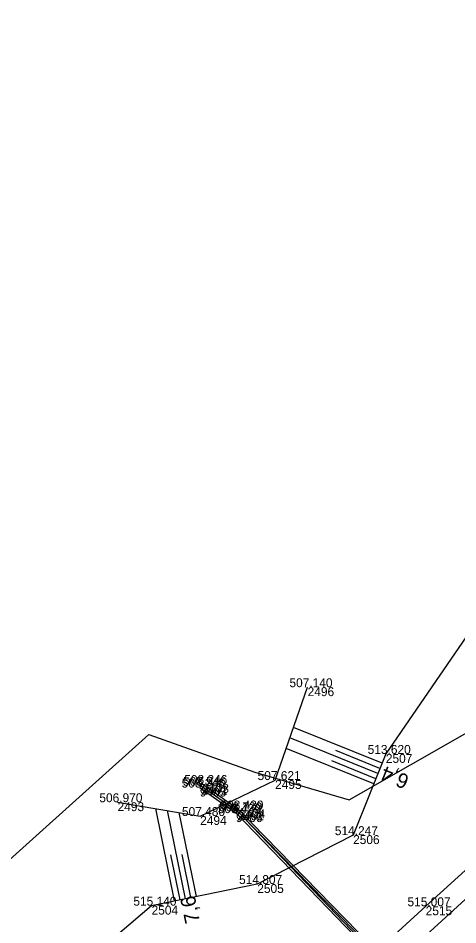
# Model space of a CAD drawing. Extents: x -1234191 to 23050, y -1290331 to -741191.
# Drawn here: x -865376.2 to -865317, y -1104857.8 to -1104735.8 of the extents above; entities that cross this region are included whole.
import ezdxf

# ---------------------------------------------------------------- set-up
doc = ezdxf.new("R2010")
doc.units = 0
for name, color, linetype in [('Vrstva 16', 7, 'Continuous'), ('Vrstva 19', 7, 'Continuous'), ('Vrstva 48', 7, 'Continuous'), ('Vrstva 49', 7, 'Continuous'), ('Vrstva 53', 7, 'Continuous'), ('Vrstva 60', 7, 'Continuous'), ('Vrstva 61', 7, 'Continuous')]:
    doc.layers.add(name, color=color, linetype=linetype)

msp = doc.modelspace()

# ---------------------------------------------------------------- linework, layer by layer
at = {"layer": 'Vrstva 16'}
for points in [[(-865364.8, -1104865.03), (-865347.35, -1104878.66), (-865335.6, -1104868.4), (-865321.31, -1104855.31), (-865306.81, -1104842.16), (-865307.64, -1104841.22), (-865285.52, -1104820.85), (-865269.81, -1104806.57), (-865250.42, -1104788.91), (-865250.51, -1104784.95), (-865237.11, -1104772.85)], [(-865365.28, -1104917.69), (-865373.91, -1104910.57), (-865349.32, -1104884.31), (-865345.2, -1104880.72), (-865333.8, -1104870.7), (-865303.92, -1104843.35), (-865301.82, -1104845.58), (-865280.66, -1104826.17), (-865276.34, -1104822.55)], [(-865333.8, -1104870.7), (-865303.92, -1104843.35), (-865301.82, -1104845.58), (-865280.66, -1104826.17), (-865280.55, -1104826.38), (-865278.71, -1104828.39), (-865280.65, -1104830.24), (-865278.64, -1104832.46), (-865283.62, -1104838.76), (-865297.44, -1104850.91), (-865295.24, -1104853.51), (-865285.12, -1104844.59), (-865281.93, -1104847.96), (-865287.12, -1104852.13), (-865290.74, -1104855), (-865308.24, -1104868.67)]]:
    msp.add_lwpolyline(points, dxfattribs=at)
at = {"layer": 'Vrstva 19'}
for p, q in [((-865351.7, -1104839.34), (-865351.36, -1104838.85)), ((-865351.53, -1104839.1), (-865346.66, -1104842.53)), ((-865351.53, -1104839.1), (-865346.66, -1104842.53)), ((-865351.36, -1104838.85), (-865346.49, -1104842.29)), ((-865351.71, -1104839.34), (-865346.84, -1104842.78)), ((-865346.49, -1104842.29), (-865346.84, -1104842.78)), ((-865346.84, -1104842.78), (-865287.24, -1104904.34)), ((-865346.66, -1104842.53), (-865287.23, -1104904.36)), ((-865346.66, -1104842.53), (-865286.54, -1104903.74)), ((-865346.49, -1104842.29), (-865286.53, -1104903.76))]:
    msp.add_line(p, q, dxfattribs=at)
at = {"layer": 'Vrstva 48'}
for p, q in [((-865327.18, -1104836.06), (-865339.09, -1104831.25)), ((-865327.74, -1104837.45), (-865339.59, -1104832.67)), ((-865328.3, -1104838.84), (-865340.09, -1104834.08)), ((-865327.46, -1104836.76), (-865333.4, -1104834.36)), ((-865328.02, -1104838.15), (-865333.93, -1104835.76)), ((-865355.11, -1104854.59), (-865357.65, -1104842.17)), ((-865353.65, -1104854.29), (-865356.06, -1104842.44)), ((-865352.18, -1104854), (-865354.48, -1104842.7)), ((-865354.38, -1104854.45), (-865355.62, -1104848.38)), ((-865352.91, -1104854.15), (-865354.09, -1104848.36))]:
    msp.add_line(p, q, dxfattribs=at)
at = {"layer": 'Vrstva 49'}
for points in [[(-865171.11, -1104750.38), (-865191.36, -1104740.17), (-865202.9, -1104737.78), (-865216.92, -1104745.89), (-865226.36, -1104743.67), (-865239.53, -1104749.86), (-865258.75, -1104770.04), (-865284.88, -1104787.88), (-865308.11, -1104807.74), (-865326.67, -1104834.81), (-865331.08, -1104845.74), (-865343.98, -1104852.32), (-865358.21, -1104855.23), (-865375.64, -1104870.09), (-865379.6, -1104879.47), (-865375.06, -1104894.68), (-865385.01, -1104905.65), (-865402.35, -1104922.2), (-865421.24, -1104947.82), (-865427.84, -1104950.03), (-865433.69, -1104947.3), (-865439.6, -1104965.61)], [(-865362.79, -1104841.31), (-865351.67, -1104843.17), (-865341.58, -1104838.33), (-865337.2, -1104825.84)]]:
    msp.add_lwpolyline(points, dxfattribs=at)
at = {"layer": 'Vrstva 53'}
for points in [[(-865358.56, -1104832.2), (-865344.31, -1104837.25), (-865331.6, -1104841.01), (-865307.17, -1104827.05), (-865303.45, -1104823.65), (-865290.04, -1104811.4), (-865282.85, -1104805.29), (-865259.25, -1104784.69), (-865241.92, -1104775.54), (-865238.19, -1104773.58), (-865221.09, -1104785.08), (-865205.96, -1104773.97), (-865199.88, -1104780.21), (-865156.1, -1104742.09), (-865117.76, -1104687.14), (-865096.64, -1104634.62), (-865091.2, -1104622.64)], [(-865466.26, -1105008.78), (-865462.49, -1105008.91), (-865461.82, -1105006.59), (-865460.91, -1105005.98), (-865440.27, -1104933.13), (-865418.16, -1104893.53), (-865384.51, -1104855.47), (-865358.56, -1104832.2)]]:
    msp.add_lwpolyline(points, dxfattribs=at)
at = {"layer": 'Vrstva 60'}
for p, q in [((-865337.2, -1104825.84), (-865337.2, -1104825.84)), ((-865326.67, -1104834.81), (-865326.67, -1104834.81)), ((-865351.53, -1104839.1), (-865351.53, -1104839.1)), ((-865351.53, -1104839.1), (-865351.53, -1104839.1)), ((-865351.36, -1104838.85), (-865351.36, -1104838.85)), ((-865341.58, -1104838.33), (-865341.58, -1104838.33)), ((-865351.71, -1104839.34), (-865351.71, -1104839.34)), ((-865362.79, -1104841.31), (-865362.79, -1104841.31)), ((-865346.84, -1104842.78), (-865346.84, -1104842.78)), ((-865346.66, -1104842.53), (-865346.66, -1104842.53)), ((-865346.66, -1104842.53), (-865346.66, -1104842.53)), ((-865346.49, -1104842.29), (-865346.49, -1104842.29)), ((-865351.67, -1104843.17), (-865351.67, -1104843.17)), ((-865331.08, -1104845.74), (-865331.08, -1104845.74)), ((-865343.98, -1104852.32), (-865343.98, -1104852.32)), ((-865358.21, -1104855.23), (-865358.21, -1104855.23)), ((-865321.31, -1104855.31), (-865321.31, -1104855.31))]:
    msp.add_line(p, q, dxfattribs=at)

# ---------------------------------------------------------------- texts
at = {"layer": 'Vrstva 48'}
for s, rotation, p in [('6,4', 158.0062, (-865323.38, -1104837.77)), ('7,6', 101.5203, (-865351.68, -1104857.4))]:
    msp.add_text(s, height=2, rotation=rotation, dxfattribs=at).set_placement(p)
at = {"layer": 'Vrstva 60'}
for s, p in [('2496', (-865337.2, -1104827.04)), ('2507', (-865326.67, -1104836.02)), ('9401', (-865351.53, -1104840.3)), ('2492', (-865351.53, -1104840.3)), ('9403', (-865351.36, -1104840.05)), ('2495', (-865341.58, -1104839.53)), ('9405', (-865351.71, -1104840.54)), ('2493', (-865362.79, -1104842.51)), ('9406', (-865346.84, -1104843.98)), ('9402', (-865346.66, -1104843.73)), ('2491', (-865346.66, -1104843.73)), ('9404', (-865346.49, -1104843.49)), ('2494', (-865351.67, -1104844.37)), ('2506', (-865331.08, -1104846.94)), ('2505', (-865343.98, -1104853.52)), ('2504', (-865358.21, -1104856.43)), ('2515', (-865321.31, -1104856.51))]:
    msp.add_text(s, height=1.2, dxfattribs=at).set_placement(p)
at = {"layer": 'Vrstva 61'}
for s, p in [('507.140', (-865339.65, -1104825.84)), ('513.620', (-865329.12, -1104834.81)), ('507.946', (-865353.98, -1104839.1)), ('508.546', (-865353.98, -1104839.1)), ('508.246', (-865353.81, -1104838.85)), ('507.621', (-865343.94, -1104838.33)), ('508.246', (-865354.16, -1104839.34)), ('506.970', (-865365.24, -1104841.31)), ('508.139', (-865349.12, -1104842.53)), ('508.739', (-865349.12, -1104842.53)), ('508.439', (-865348.94, -1104842.29)), ('507.480', (-865354.12, -1104843.17)), ('508.439', (-865349.29, -1104842.78)), ('514.247', (-865333.54, -1104845.74)), ('514.807', (-865346.43, -1104852.32)), ('515.140', (-865360.66, -1104855.23)), ('515.007', (-865323.76, -1104855.31))]:
    msp.add_text(s, height=1.2, dxfattribs=at).set_placement(p)

doc.saveas('drawing.dxf')
